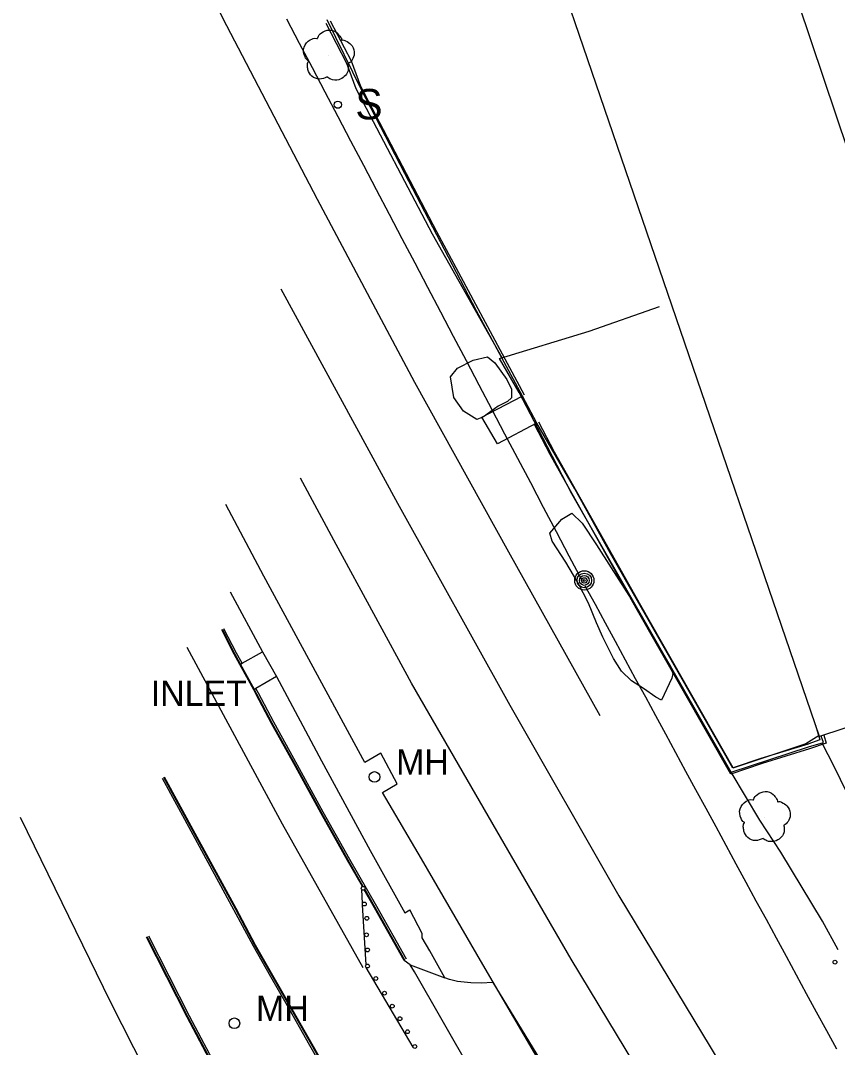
# Model space of a CAD drawing. Extents: x 368532 to 392481, y 10654822 to 10676899.
# Drawn here: x 378227.2 to 378388.2, y 10660894.8 to 10661097.2 of the extents above; entities that cross this region are included whole.
import ezdxf

# ---------------------------------------------------------------- set-up
doc = ezdxf.new("R2010")
doc.units = 0
for name, color, linetype in [('p_Catenary', 7, 'Continuous'), ('p_drainage inlet', 7, 'Continuous'), ('p_dtm retaining wall', 7, 'Continuous'), ('p_dtm sidewalk', 7, 'Continuous'), ('p_railroad rr control', 7, 'Continuous'), ('p_road - paved curb', 7, 'Continuous'), ('p_road conc barrier', 7, 'Continuous'), ('p_road general road feature', 7, 'Continuous'), ('p_road paint stripe', 7, 'Continuous'), ('p_structure building', 7, 'Continuous'), ('p_structure fence', 7, 'Continuous'), ('p_structure sign', 7, 'Continuous'), ('p_structure unidentified', 7, 'Continuous'), ('p_structure wall', 7, 'Continuous'), ('p_utility general pole', 7, 'Continuous'), ('p_utility manhole', 7, 'Continuous'), ('p_veg tree', 7, 'Continuous'), ('p_veg woods', 7, 'Continuous')]:
    doc.layers.add(name, color=color, linetype=linetype)

msp = doc.modelspace()

# ---------------------------------------------------------------- linework, layer by layer
at = {"layer": 'p_Catenary'}
for points in [[(378279.56, 10661097.51), (378282.09, 10661092.7), (378284.62, 10661087.89), (378287.15, 10661083.08), (378289.68, 10661078.27), (378292.21, 10661073.46), (378294.74, 10661068.65), (378297.27, 10661063.84), (378299.81, 10661059.03), (378302.34, 10661054.22), (378304.87, 10661049.41), (378307.4, 10661044.6), (378309.93, 10661039.79), (378312.46, 10661034.98), (378314.99, 10661030.17), (378317.52, 10661025.36), (378320.05, 10661020.55), (378322.58, 10661015.74), (378325.12, 10661010.93), (378327.65, 10661006.12), (378330.18, 10661001.31), (378332.71, 10660996.5), (378335.24, 10660991.69), (378337.77, 10660986.88)], [(378338.41, 10660985.8), (378340.4, 10660982.15), (378342.38, 10660978.5), (378344.36, 10660974.85), (378346.34, 10660971.2), (378348.32, 10660967.55), (378350.31, 10660963.9), (378352.29, 10660960.25), (378354.27, 10660956.6), (378356.25, 10660952.95), (378358.23, 10660949.3), (378360.22, 10660945.65), (378362.2, 10660941.99), (378364.18, 10660938.34), (378366.16, 10660934.69), (378368.14, 10660931.04), (378370.13, 10660927.39), (378372.11, 10660923.74), (378374.09, 10660920.09), (378376.07, 10660916.44), (378378.05, 10660912.79), (378380.04, 10660909.14), (378382.02, 10660905.49), (378384, 10660901.84), (378385.98, 10660898.19), (378387.96, 10660894.54)]]:
    msp.add_lwpolyline(points, dxfattribs=at)
at = {"layer": 'p_drainage inlet'}
for p, q in [((378270.83, 10660970.54), (378274.85, 10660972.8)), ((378274.85, 10660972.8), (378277.64, 10660967.92)), ((378270.39, 10660970.31), (378270.52, 10660970.38)), ((378270.52, 10660970.38), (378270.83, 10660970.54)), ((378273.26, 10660965.37), (378270.52, 10660970.38)), ((378277.64, 10660967.92), (378273.57, 10660965.53)), ((378273.26, 10660965.37), (378273.13, 10660965.3)), ((378273.57, 10660965.53), (378273.26, 10660965.37))]:
    msp.add_line(p, q, dxfattribs=at)
at = {"layer": 'p_dtm retaining wall'}
for p, q in [((378318.08, 10661019.04), (378326.06, 10661023.13)), ((378321.16, 10661013.78), (378318.08, 10661019.04)), ((378328.88, 10661017.82), (378321.16, 10661013.78))]:
    msp.add_line(p, q, dxfattribs=at)
at = {"layer": 'p_dtm sidewalk'}
for p, q in [((378268.47, 10660984.58), (378274.85, 10660972.8)), ((378277.64, 10660967.92), (378286.47, 10660951.29)), ((378286.47, 10660951.29), (378296.1, 10660933.66)), ((378296.1, 10660933.66), (378302.92, 10660921.37)), ((378302.92, 10660921.37), (378303.89, 10660921.93)), ((378306.32, 10660917.26), (378303.89, 10660921.93)), ((378306.32, 10660916.44), (378306.32, 10660917.26)), ((378307.84, 10660913.84), (378306.32, 10660916.44)), ((378310.81, 10660908.57), (378307.84, 10660913.84))]:
    msp.add_line(p, q, dxfattribs=at)
at = {"layer": 'p_railroad rr control'}
for points in [[(378255.75, 10661120), (378267.75, 10661096.19), (378285.63, 10661061.98), (378304.84, 10661025.91), (378323.36, 10660992.49), (378341.35, 10660960.25)], [(378278.46, 10661044.28), (378301.46, 10661002.06), (378323.6, 10660962.25), (378345.07, 10660924.72), (378363.1, 10660894.97), (378374.02, 10660876.93), (378384.16, 10660860.75)], [(378371.36, 10660853.62), (378351.88, 10660885.47), (378335.69, 10660912.2), (378321.02, 10660937.52), (378304.21, 10660966.58), (378289.39, 10660993.91), (378282.35, 10661007.01)]]:
    msp.add_lwpolyline(points, dxfattribs=at)
at = {"layer": 'p_road - paved curb'}
for p, q in [((378269.29, 10660972.32), (378266.83, 10660977.09)), ((378269.42, 10660972.39), (378266.96, 10660977.16)), ((378269.73, 10660972.55), (378267.27, 10660977.32)), ((378270.39, 10660970.31), (378269.29, 10660972.32)), ((378270.52, 10660970.38), (378269.42, 10660972.39)), ((378270.83, 10660970.54), (378269.73, 10660972.55)), ((378273.13, 10660965.3), (378270.39, 10660970.31)), ((378273.62, 10660964.4), (378273.13, 10660965.3)), ((378273.75, 10660964.47), (378273.26, 10660965.37)), ((378274.06, 10660964.64), (378273.57, 10660965.53)), ((378276.66, 10660958.66), (378273.62, 10660964.4)), ((378276.79, 10660958.73), (378273.75, 10660964.47)), ((378277.1, 10660958.9), (378274.06, 10660964.64)), ((378281.78, 10660950.43), (378277.1, 10660958.9)), ((378281.34, 10660950.19), (378276.66, 10660958.66)), ((378281.47, 10660950.26), (378276.79, 10660958.73)), ((378286.39, 10660940.94), (378281.34, 10660950.19)), ((378286.52, 10660941.01), (378281.47, 10660950.26)), ((378286.83, 10660941.18), (378281.78, 10660950.43)), ((378255.07, 10660947.89), (378261.11, 10660936.81)), ((378255.38, 10660948.06), (378261.42, 10660936.98)), ((378255.51, 10660948.13), (378261.55, 10660937.05)), ((378291.64, 10660931.64), (378286.39, 10660940.94)), ((378291.77, 10660931.71), (378286.52, 10660941.01)), ((378292.08, 10660931.89), (378286.83, 10660941.18)), ((378261.11, 10660936.81), (378269.14, 10660922.02)), ((378261.42, 10660936.98), (378269.45, 10660922.19)), ((378261.55, 10660937.05), (378269.58, 10660922.26)), ((378294.54, 10660926.54), (378291.64, 10660931.64)), ((378294.7, 10660926.57), (378291.77, 10660931.71)), ((378297.37, 10660922.59), (378292.08, 10660931.89)), ((378296.93, 10660922.34), (378294.91, 10660925.89)), ((378297.06, 10660922.41), (378295.02, 10660926.01)), ((378302.92, 10660912.03), (378297.06, 10660922.41)), ((378303.22, 10660912.21), (378297.37, 10660922.59)), ((378269.14, 10660922.02), (378273, 10660914.84)), ((378269.45, 10660922.19), (378273.31, 10660915.01)), ((378269.58, 10660922.26), (378273.44, 10660915.08)), ((378302.79, 10660911.96), (378296.93, 10660922.34)), ((378260.02, 10660900.78), (378252.02, 10660916.57)), ((378260.16, 10660900.85), (378252.15, 10660916.63)), ((378260.47, 10660901.01), (378252.46, 10660916.79)), ((378273, 10660914.84), (378276.42, 10660908.83)), ((378273.31, 10660915.01), (378276.72, 10660909.01)), ((378273.44, 10660915.08), (378276.85, 10660909.08)), ((378303.93, 10660911.11), (378302.79, 10660911.96)), ((378304.8, 10660909.74), (378303.93, 10660911.11)), ((378276.42, 10660908.83), (378279.45, 10660903.55)), ((378276.72, 10660909.01), (378279.75, 10660903.73)), ((378276.85, 10660909.08), (378279.88, 10660903.8)), ((378316.88, 10660888.76), (378304.8, 10660909.74)), ((378279.45, 10660903.55), (378284.13, 10660895.3)), ((378279.75, 10660903.73), (378284.43, 10660895.48)), ((378279.88, 10660903.8), (378284.56, 10660895.55)), ((378274.91, 10660872.75), (378260.02, 10660900.78)), ((378275.04, 10660872.82), (378260.16, 10660900.85)), ((378275.35, 10660872.99), (378260.47, 10660901.01)), ((378284.13, 10660895.3), (378288.28, 10660888.08)), ((378284.43, 10660895.48), (378288.58, 10660888.26)), ((378284.56, 10660895.55), (378288.71, 10660888.33))]:
    msp.add_line(p, q, dxfattribs=at)
at = {"layer": 'p_road conc barrier'}
for p, q in [((378387.55, 10660950.2), (378385.15, 10660954.81)), ((378392.51, 10660939.97), (378387.55, 10660950.2))]:
    msp.add_line(p, q, dxfattribs=at)
at = {"layer": 'p_road general road feature'}
for p, q in [((378294.36, 10661083.53), (378287.58, 10661097.31)), ((378302.9, 10661066.99), (378294.36, 10661083.53)), ((378317.03, 10661039.95), (378302.9, 10661066.99)), ((378326.13, 10661023.17), (378317.03, 10661039.95)), ((378328.9, 10661017.83), (378326.13, 10661023.17)), ((378336.38, 10661004.88), (378328.9, 10661017.83)), ((378343.44, 10660992.14), (378336.38, 10661004.88)), ((378354.37, 10660973.02), (378343.44, 10660992.14)), ((378367.57, 10660949.84), (378354.37, 10660973.02)), ((378384.54, 10660956.31), (378381.91, 10660954.67)), ((378381.91, 10660954.67), (378367.57, 10660949.84)), ((378303.93, 10660911.11), (378310.81, 10660908.57)), ((378311.7, 10660908.25), (378310.81, 10660908.57)), ((378313.29, 10660907.8), (378311.7, 10660908.25)), ((378315.9, 10660907.54), (378313.29, 10660907.8)), ((378317.94, 10660907.52), (378315.9, 10660907.54)), ((378320.28, 10660907.65), (378317.94, 10660907.52)), ((378320.28, 10660907.65), (378331.81, 10660888.73))]:
    msp.add_line(p, q, dxfattribs=at)
at = {"layer": 'p_road paint stripe'}
for p, q in [((378259.95, 10660973.71), (378278.75, 10660938.87)), ((378244.89, 10660903.84), (378227.17, 10660940.12)), ((378278.75, 10660938.87), (378294.65, 10660910.58)), ((378294.58, 10660923.22), (378294.42, 10660925.93)), ((378295.28, 10660911.13), (378294.59, 10660922.92)), ((378304.54, 10660894.88), (378295.32, 10660910.58)), ((378257.75, 10660878.67), (378244.89, 10660903.84))]:
    msp.add_line(p, q, dxfattribs=at)
at = {"layer": 'p_structure building'}
msp.add_lwpolyline([(378384.62, 10660956.07), (378319.87, 10661145.3), (378360.83, 10661158.87), (378424.64, 10660969.25)], close=True, dxfattribs=at)
at = {"layer": 'p_structure fence'}
for p, q in [((378339.22, 10661035.99), (378353.13, 10661040.84)), ((378321.57, 10661030.6), (378339.22, 10661035.99)), ((378325.41, 10661023.85), (378321.57, 10661030.6)), ((378329.14, 10661016.88), (378325.41, 10661023.85)), ((378335.83, 10661003.92), (378329.14, 10661016.88)), ((378367.22, 10660949.08), (378335.83, 10661003.92)), ((378275.13, 10660987.68), (378267.66, 10661001.82)), ((378295.03, 10660951.01), (378275.13, 10660987.68)), ((378382.44, 10660954.07), (378385.43, 10660954.95)), ((378385.43, 10660954.95), (378384.97, 10660956.19)), ((378298.16, 10660952.84), (378295.03, 10660951.01)), ((378301.41, 10660946.79), (378298.16, 10660952.84)), ((378367.22, 10660949.08), (378382.44, 10660954.07)), ((378372.88, 10660939.59), (378367.22, 10660949.08)), ((378298.48, 10660945.08), (378301.41, 10660946.79)), ((378306.21, 10660931.98), (378298.48, 10660945.08)), ((378377.03, 10660933.3), (378372.88, 10660939.59)), ((378385.21, 10660919.72), (378377.03, 10660933.3)), ((378318.31, 10660911.15), (378306.21, 10660931.98)), ((378388.29, 10660914.06), (378385.21, 10660919.72)), ((378330.5, 10660890.29), (378318.31, 10660911.15))]:
    msp.add_line(p, q, dxfattribs=at)
at = {"layer": 'p_structure sign'}
msp.add_circle((378289.71, 10661080.58), 0.713, dxfattribs=at)
at = {"layer": 'p_structure unidentified'}
for centre in [(378294.69, 10660926.19), (378294.93, 10660923.09), (378295.41, 10660920.28), (378295.35, 10660917.03), (378295.55, 10660914.05), (378295.55, 10660910.88), (378387.68, 10660911.65), (378297.2, 10660908.42), (378298.89, 10660905.54), (378300.43, 10660902.98), (378301.94, 10660900.5), (378303.45, 10660897.93), (378304.88, 10660895.02)]:
    msp.add_circle(centre, 0.375, dxfattribs=at)
at = {"layer": 'p_structure wall'}
for p, q in [((378291.46, 10661088.72), (378287.39, 10661096.55)), ((378292.37, 10661089.13), (378288.28, 10661097.01)), ((378293.34, 10661083.72), (378291.46, 10661088.72)), ((378294.26, 10661084.13), (378292.37, 10661089.13)), ((378308.33, 10661055.08), (378293.34, 10661083.72)), ((378309.22, 10661055.55), (378294.26, 10661084.13)), ((378322.12, 10661030.72), (378308.33, 10661055.08)), ((378326.52, 10661023.38), (378309.22, 10661055.55)), ((378331.56, 10661011.67), (378328.45, 10661017.55)), ((378332.43, 10661012.14), (378329.33, 10661018.01)), ((378348.53, 10660981.4), (378331.56, 10661011.67)), ((378349.4, 10660981.89), (378332.43, 10661012.14)), ((378367.15, 10660948.7), (378348.53, 10660981.4)), ((378367.62, 10660949.91), (378349.4, 10660981.89)), ((378383.85, 10660958.31), (378384.7, 10660955.42)), ((378384.7, 10660955.42), (378382.36, 10660954.6)), ((378385.93, 10660954.79), (378382.69, 10660953.66)), ((378385.47, 10660956.35), (378385.93, 10660954.79)), ((378382.39, 10660954.61), (378373.04, 10660951.74)), ((378382.69, 10660953.66), (378373.34, 10660950.79)), ((378373.34, 10660950.79), (378367.15, 10660948.7)), ((378373.04, 10660951.74), (378367.62, 10660949.91))]:
    msp.add_line(p, q, dxfattribs=at)
at = {"layer": 'p_utility general pole'}
for radius in [1.9, 1.44, 0.973, 0.539, 0.192]:
    msp.add_circle((378338.28, 10660986.85), radius, dxfattribs=at)
at = {"layer": 'p_utility manhole'}
for centre in [(378296.92, 10660948.13), (378269.31, 10660899.6)]:
    msp.add_circle(centre, 1.05, dxfattribs=at)
at = {"layer": 'p_veg tree'}
for p, q in [((378287.92, 10661090.19), (378287.92, 10661090.19)), ((378373.83, 10660940.16), (378373.83, 10660940.16))]:
    msp.add_line(p, q, dxfattribs=at)
for points in [[(378287.59, 10661086.04), (378286.09, 10661085.62), (378284.58, 10661086.21), (378283.82, 10661087.5), (378283.7, 10661088.35), (378283.86, 10661089.03), (378283.93, 10661089.16), (378283.85, 10661089.24), (378283.24, 10661089.98), (378283.05, 10661091.9), (378284.28, 10661093.37), (378285.55, 10661093.64), (378285.7, 10661093.64), (378285.75, 10661093.75), (378286.48, 10661094.72), (378287.99, 10661095.28), (378289.57, 10661094.72), (378290.25, 10661093.87), (378290.46, 10661093.37), (378290.47, 10661093.25), (378290.57, 10661093.28), (378291.23, 10661093.16), (378292.3, 10661092.46), (378292.95, 10661091.02), (378292.68, 10661089.66), (378291.93, 10661088.8), (378291.7, 10661088.67), (378291.67, 10661088.61), (378291.67, 10661088.55), (378291.74, 10661088.1), (378291.67, 10661087.12), (378290.98, 10661086.13), (378289.9, 10661085.48), (378288.3, 10661085.6), (378287.56, 10661086.04)], [(378373.5, 10660936.01), (378372, 10660935.59), (378370.5, 10660936.18), (378369.74, 10660937.47), (378369.61, 10660938.32), (378369.78, 10660939), (378369.85, 10660939.13), (378369.76, 10660939.21), (378369.16, 10660939.95), (378368.97, 10660941.87), (378370.2, 10660943.34), (378371.47, 10660943.62), (378371.62, 10660943.61), (378371.66, 10660943.72), (378372.4, 10660944.69), (378373.91, 10660945.26), (378375.49, 10660944.7), (378376.17, 10660943.85), (378376.37, 10660943.34), (378376.39, 10660943.22), (378376.49, 10660943.26), (378377.15, 10660943.13), (378378.22, 10660942.43), (378378.86, 10660940.99), (378378.59, 10660939.63), (378377.85, 10660938.77), (378377.62, 10660938.64), (378377.58, 10660938.58), (378377.59, 10660938.52), (378377.66, 10660938.07), (378377.59, 10660937.1), (378376.9, 10660936.1), (378375.81, 10660935.46), (378374.22, 10660935.57), (378373.48, 10660936.01)]]:
    msp.add_spline(points, degree=3, dxfattribs=at)
at = {"layer": 'p_veg woods'}
for points in [[(378318.44, 10661019.1), (378317.13, 10661018.55), (378314.46, 10661020.2), (378312.59, 10661022.87), (378311.89, 10661026.95), (378313.28, 10661028.66), (378316.36, 10661030.24), (378319.2, 10661030.93), (378320.66, 10661029.72), (378323.01, 10661026.43), (378323.93, 10661024.5), (378323.94, 10661022.8), (378323.13, 10661022.08), (378321.29, 10661021.18)], [(378353.51, 10660963.25), (378352.35, 10660963.83), (378349.95, 10660965.54), (378347.6, 10660967.06), (378345.6, 10660968.94), (378344.03, 10660971.46), (378341.9, 10660975.68), (378340.67, 10660978.47), (378339.12, 10660982.4), (378337, 10660986.44), (378334.67, 10660990.44), (378331.97, 10660994.56), (378331.48, 10660996.15), (378333.86, 10660998.95), (378335.82, 10661000.12), (378337.88, 10660998.13), (378340.65, 10660993.89), (378343.58, 10660989.34), (378347.62, 10660982.93), (378350.3, 10660978.23), (378353.19, 10660973.36), (378355.25, 10660969.92), (378355.75, 10660968.52), (378355.53, 10660967.61)]]:
    msp.add_lwpolyline(points, close=True, dxfattribs=at)

# ---------------------------------------------------------------- texts
at = {"layer": 'p_drainage inlet'}
msp.add_text(' INLET', height=5, dxfattribs=at).set_placement((378250.97, 10660962.12))
at = {"layer": 'p_structure sign'}
msp.add_text('S', height=6, dxfattribs=at).set_placement((378293.17, 10661077.68))
at = {"layer": 'p_utility manhole'}
for p in [(378301.19, 10660948.59), (378273.58, 10660900.06)]:
    msp.add_text('MH', height=5, dxfattribs=at).set_placement(p)

doc.saveas('drawing.dxf')
